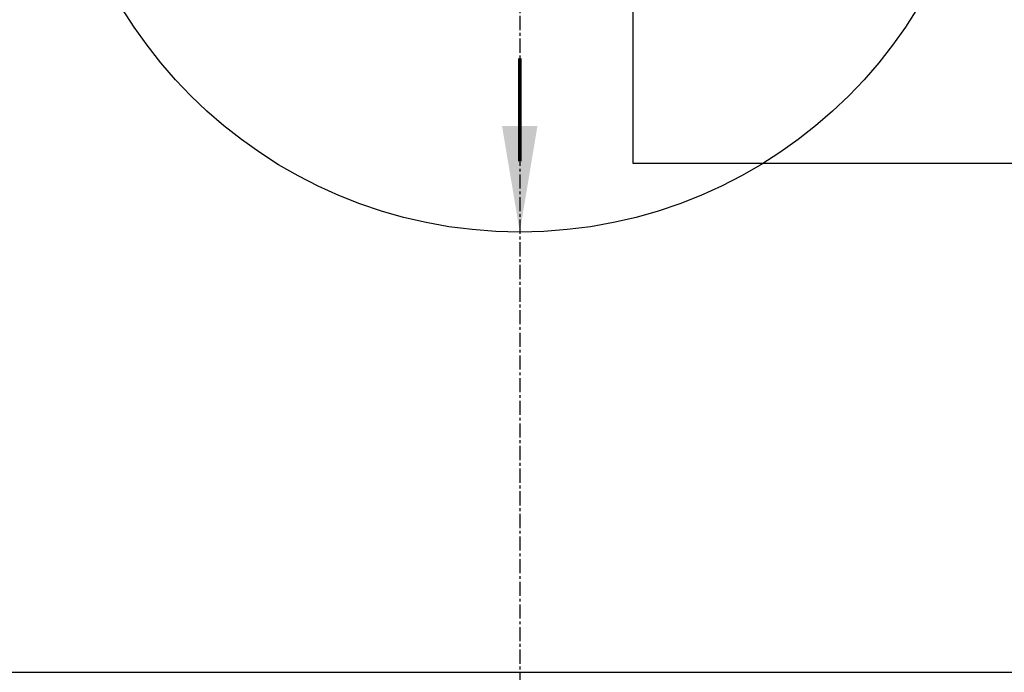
# Model space of a CAD drawing. Extents: x -169 to 7270, y -140 to 2984.
# Tile 575 of 656: x 6406 to 6441, y 1218 to 1241. Entities that reach past the tile are written whole.
import ezdxf

# ---------------------------------------------------------------- set-up
doc = ezdxf.new("R2010")
doc.units = 0
doc.header["$MEASUREMENT"] = 0
doc.header["$PDSIZE"] = 1
doc.linetypes.add('CENTER1', pattern=[0.6625, 0.5, -0.075, 0.0125, -0.075])
doc.layers.get('DEFPOINTS').update_dxf_attribs({"linetype": 'CONTINUOUS'})
for name, color, linetype in [('CENTERLINE', 3, 'CENTER1'), ('DIM', 3, 'CONTINUOUS'), ('TANK-ANCHOR', 4, 'CONTINUOUS'), ('TANK-SLAB', 6, 'CONTINUOUS'), ('TANK-SLOPE', 3, 'CONTINUOUS')]:
    doc.layers.add(name, color=color, linetype=linetype)
doc.styles.add('SIMPLEX', font='simplex')
doc.dimstyles.new('DIM64', dxfattribs={"dimscale": 64, "dimtxt": 0.09375, "dimasz": 0.09375, "dimexe": 0.0625, "dimexo": 0.0625, "dimgap": 0.046875, "dimtad": 1, "dimdec": 4, "dimzin": 3, "dimdsep": 46, "dimlunit": 4, "dimtxsty": 'SIMPLEX', "dimcen": 0, "dimclrd": 256, "dimclre": 256, "dimclrt": 256, "dimadec": 0, "dimazin": 0, "dimtfac": 1, "dimtdec": 4, "dimtmove": 0, "dimatfit": 3, "dimfxl": 1, "dimfrac": 2, "dimtolj": 1, "dimtzin": 0, "dimarcsym": 0})

# ---------------------------------------------------------------- blocks, each defined once
blk = doc.blocks.new('*D96')
at = {"layer": 'DEFPOINTS', "color": 0, "transparency": 16777216}
for p in [(6391.694, 1218.018), (6391.694, 1188.018), (6423.694, 1188.018)]:
    blk.add_point(p, dxfattribs=at)
at = {"layer": 'DIM', "lineweight": -2, "transparency": 16777216}
for p, q in [((6391.694, 1214.018), (6391.694, 1184.018)), ((6417.694, 1188.018), (6397.694, 1188.018))]:
    blk.add_line(p, q, dxfattribs=at)
at = {"layer": 'DIM', "transparency": 16777216}
for points in [[(6397.694, 1189.018), (6397.694, 1187.018), (6391.694, 1188.018)], [(6417.694, 1189.018), (6417.694, 1187.018), (6423.694, 1188.018)]]:
    blk.add_solid(points, dxfattribs=at)
at = {"layer": 'DIM', "transparency": 16777216, "insert": (6407.694, 1194.59), "char_height": 6, "attachment_point": 5, "style": 'SIMPLEX'}
blk.add_mtext('\\A1;2\'-8"', dxfattribs=at)

msp = doc.modelspace()

# ---------------------------------------------------------------- linework, layer by layer
at = {"layer": 'CENTERLINE'}
msp.add_line((6423.69428, 1250.01839), (6423.69428, 1184.01839), dxfattribs=at)
at = {"layer": 'TANK-ANCHOR'}
msp.add_lwpolyline([(6601.69428, 1254.01839), (6427.69428, 1254.01839), (6427.69428, 1236.01839), (6601.69428, 1236.01839)], close=True, dxfattribs=at)
at = {"layer": 'TANK-SLAB'}
msp.add_lwpolyline([(7015.69428, 1218.01839), (7015.69428, 1578.01839), (6391.69428, 1578.01839), (6391.69428, 1218.01839)], close=True, dxfattribs=at)
at = {"layer": 'TANK-SLOPE', "const_width": 0.125}
msp.add_lwpolyline([(6423.69428, 1236.08089), (6423.69428, 1239.72168)], dxfattribs=at)
at = {"layer": 'TANK-SLOPE'}
msp.add_circle((6423.69428, 1250.01839), 16.4375, dxfattribs=at)
msp.add_solid([(6423.06928, 1237.33089), (6423.69428, 1233.58089), (6424.31928, 1237.33089)], dxfattribs=at)

# ---------------------------------------------------------------- dimensions: what is measured, and where the dimension line sits
at = {"layer": 'DIM'}
dim = msp.add_linear_dim(base=(6391.69428, 1188.01839), p1=(6423.69428, 1188.01839), p2=(6391.69428, 1218.01839), angle=180, dimstyle='DIM64', override={"dimse1": 1}, dxfattribs=at)
dim.commit()
dim.dimension.update_dxf_attribs({"geometry": '*D96', "text_midpoint": (6407.69428, 1194.58982)})

doc.saveas('drawing.dxf')
